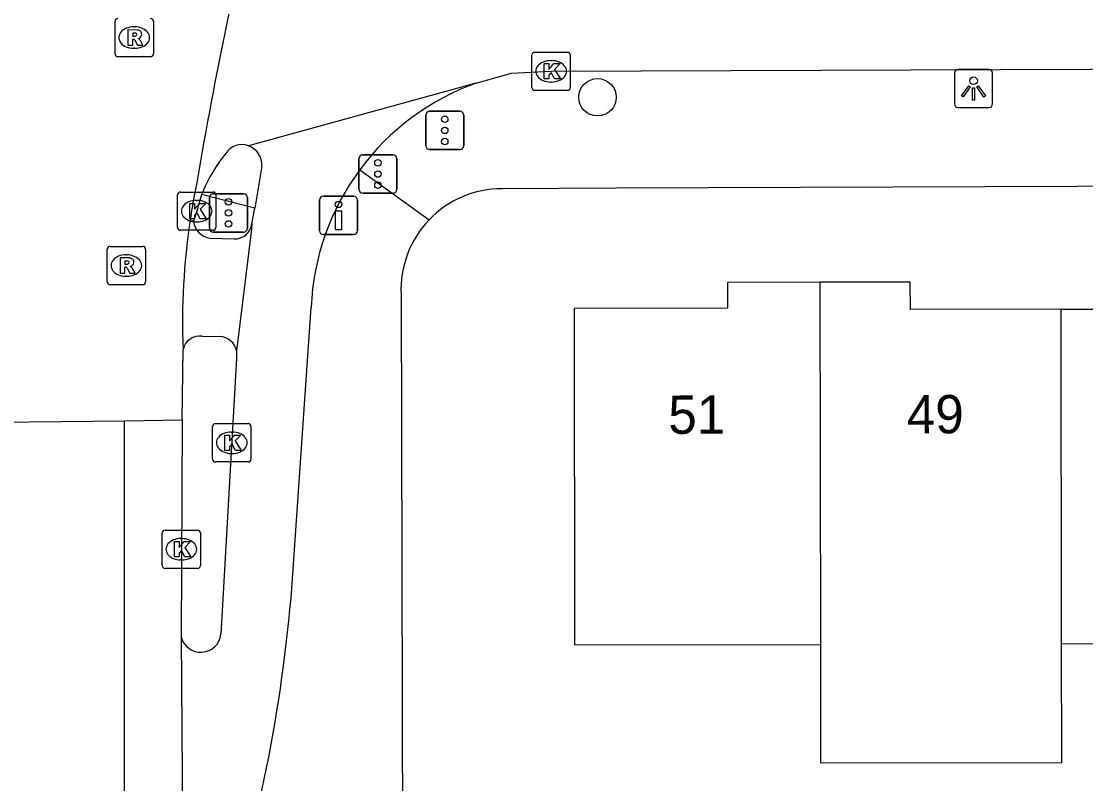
# Model space of a CAD drawing. Extents: x 160732 to 162105, y 387428 to 388479.
# Drawn here: x 161302.41 to 161330.2, y 388310.01 to 388329.93 of the extents above; entities that cross this region are included whole.
import ezdxf

# ---------------------------------------------------------------- set-up
doc = ezdxf.new("R2010")
doc.units = 0
for name, color, linetype in [('IMGEO_Boom', 7, 'Continuous'), ('IMGEO_Drukknoppaal', 7, 'Continuous'), ('IMGEO_Fietspad_open', 7, 'Continuous'), ('IMGEO_Kolk', 7, 'Continuous'), ('IMGEO_Lichtpunt', 7, 'Continuous'), ('IMGEO_Pand', 7, 'Continuous'), ('IMGEO_Pand_nummerreeks', 7, 'Continuous'), ('IMGEO_Rijbaan_lokaal_gesloten', 7, 'Continuous'), ('IMGEO_Rijbaan_lokaal_open', 7, 'Continuous'), ('IMGEO_Rioolput', 7, 'Continuous'), ('IMGEO_Verkeerseiland_gesloten', 7, 'Continuous'), ('IMGEO_Verkeersregelinstallatiepaal', 7, 'Continuous'), ('IMGEO_Voetpad_open', 7, 'Continuous')]:
    doc.layers.add(name, color=color, linetype=linetype)

msp = doc.modelspace()

# ---------------------------------------------------------------- linework, layer by layer
at = {"layer": 'IMGEO_Boom'}
msp.add_circle((161317.456, 388327.947), 0.489, dxfattribs=at)
at = {"layer": 'IMGEO_Drukknoppaal'}
for p, q in [((161310.198, 388324.459), (161310.198, 388325.259)), ((161310.198, 388325.259), (161310.198, 388324.459)), ((161310.298, 388325.359), (161311.088, 388325.359)), ((161311.088, 388325.359), (161310.298, 388325.359)), ((161311.188, 388325.259), (161311.188, 388324.459)), ((161311.188, 388324.459), (161311.188, 388325.259)), ((161311.088, 388324.359), (161310.298, 388324.359)), ((161310.298, 388324.359), (161311.088, 388324.359))]:
    msp.add_line(p, q, dxfattribs=at)
msp.add_lwpolyline([(161310.768, 388324.984), (161310.768, 388324.484), (161310.618, 388324.484), (161310.618, 388324.984), (161310.768, 388324.984)], dxfattribs=at)
msp.add_circle((161310.693, 388325.149), 0.085, dxfattribs=at)
for centre, start, end in [((161310.298, 388325.259), 90, 180), ((161310.298, 388325.259), 90, 180), ((161311.088, 388325.259), 0, 90), ((161311.088, 388325.259), 360, 90), ((161310.298, 388324.459), 180, 270), ((161310.298, 388324.459), 180, 270), ((161311.088, 388324.459), 270, 0), ((161311.088, 388324.459), 270, 0)]:
    msp.add_arc(centre, 0.1, start, end, dxfattribs=at)
at = {"layer": 'IMGEO_Fietspad_open'}
for points in [[(161308.69, 388326.149), (161308.508, 388325.046)], [(161308.431, 388324.647), (161308.508, 388325.046)], [(161308.431, 388324.647), (161308.426, 388324.498), (161308.033, 388321.32)], [(161309.454, 388314.857), (161309.98, 388322.456)], [(161308.033, 388321.32), (161308.032, 388321.119), (161307.624, 388313.918)]]:
    msp.add_lwpolyline(points, dxfattribs=at)
for centre, radius, start, end in [((161316.499, 388322.179), 6.525, 109.5968, 143.578), ((161308.178, 388326.19), 0.513, 355.4067, 70.8093), ((161316.494, 388322.182), 6.52, 143.5748, 177.5885), ((161267.706, 388318.605), 41.916, 341.9188, 354.8695), ((161307.099, 388313.978), 0.529, 193.5163, 353.5334)]:
    msp.add_arc(centre, radius, start, end, dxfattribs=at)
at = {"layer": 'IMGEO_Kolk'}
for p, q in [((161315.744, 388328.199), (161315.744, 388329.051)), ((161315.819, 388329.125), (161316.671, 388329.125)), ((161316.232, 388328.905), (161316.257, 388328.905)), ((161316.745, 388329.051), (161316.745, 388328.199)), ((161316.255, 388328.345), (161316.23, 388328.345)), ((161316.671, 388328.125), (161315.819, 388328.125)), ((161306.491, 388324.545), (161306.491, 388325.397)), ((161306.566, 388325.471), (161307.418, 388325.471)), ((161307.492, 388325.397), (161307.492, 388324.545)), ((161306.979, 388325.251), (161307.004, 388325.251)), ((161307.418, 388324.471), (161306.566, 388324.471)), ((161307.002, 388324.691), (161306.977, 388324.691)), ((161307.482, 388319.421), (161308.334, 388319.421)), ((161307.407, 388318.495), (161307.407, 388319.347)), ((161307.895, 388319.201), (161307.92, 388319.201)), ((161308.408, 388319.347), (161308.408, 388318.495)), ((161307.918, 388318.641), (161307.893, 388318.641)), ((161308.334, 388318.421), (161307.482, 388318.421)), ((161306.164, 388316.638), (161307.016, 388316.638)), ((161306.089, 388315.712), (161306.089, 388316.564)), ((161306.577, 388316.418), (161306.602, 388316.418)), ((161307.09, 388316.564), (161307.09, 388315.712)), ((161306.6, 388315.858), (161306.575, 388315.858)), ((161307.016, 388315.638), (161306.164, 388315.638))]:
    msp.add_line(p, q, dxfattribs=at)
for points in [[(161315.744, 388328.199), (161315.744, 388329.051)], [(161315.819, 388329.125), (161316.671, 388329.125)], [(161316.745, 388329.051), (161316.745, 388328.199)], [(161316.065, 388328.825), (161316.188, 388328.825), (161316.188, 388328.674), (161316.318, 388328.825), (161316.482, 388328.825), (161316.336, 388328.674), (161316.489, 388328.425), (161316.337, 388328.425), (161316.252, 388328.589), (161316.188, 388328.522), (161316.188, 388328.425), (161316.065, 388328.425), (161316.065, 388328.825)], [(161316.671, 388328.125), (161315.819, 388328.125)], [(161306.491, 388324.545), (161306.491, 388325.397)], [(161306.566, 388325.471), (161307.418, 388325.471)], [(161307.492, 388325.397), (161307.492, 388324.545)], [(161306.812, 388325.171), (161306.935, 388325.171), (161306.935, 388325.02), (161307.065, 388325.171), (161307.229, 388325.171), (161307.083, 388325.02), (161307.236, 388324.771), (161307.084, 388324.771), (161306.999, 388324.935), (161306.935, 388324.868), (161306.935, 388324.771), (161306.812, 388324.771), (161306.812, 388325.171)], [(161307.418, 388324.471), (161306.566, 388324.471)], [(161307.482, 388319.421), (161308.334, 388319.421)], [(161307.407, 388318.495), (161307.407, 388319.347)], [(161308.408, 388319.347), (161308.408, 388318.495)], [(161307.728, 388319.121), (161307.851, 388319.121), (161307.851, 388318.97), (161307.981, 388319.121), (161308.145, 388319.121), (161307.999, 388318.97), (161308.152, 388318.721), (161308, 388318.721), (161307.915, 388318.885), (161307.851, 388318.818), (161307.851, 388318.721), (161307.728, 388318.721), (161307.728, 388319.121)], [(161308.334, 388318.421), (161307.482, 388318.421)], [(161306.164, 388316.638), (161307.016, 388316.638)], [(161306.089, 388315.712), (161306.089, 388316.564)], [(161307.09, 388316.564), (161307.09, 388315.712)], [(161306.41, 388316.338), (161306.533, 388316.338), (161306.533, 388316.187), (161306.663, 388316.338), (161306.827, 388316.338), (161306.681, 388316.187), (161306.834, 388315.938), (161306.682, 388315.938), (161306.597, 388316.102), (161306.533, 388316.035), (161306.533, 388315.938), (161306.41, 388315.938), (161306.41, 388316.338)], [(161307.016, 388315.638), (161306.164, 388315.638)]]:
    msp.add_lwpolyline(points, dxfattribs=at)
for centre, start, end in [((161315.821, 388329.049), 91.552, 178.448), ((161315.821, 388329.049), 91.552, 178.448), ((161316.669, 388329.049), 1.552, 88.448), ((161316.669, 388329.049), 1.552, 88.448), ((161315.821, 388328.201), 181.552, 268.448), ((161315.821, 388328.201), 181.552, 268.448), ((161316.669, 388328.201), 271.552, 358.448), ((161316.669, 388328.201), 271.552, 358.448), ((161306.568, 388325.395), 91.552, 178.448), ((161306.568, 388325.395), 91.552, 178.448), ((161307.416, 388325.395), 1.552, 88.448), ((161307.416, 388325.395), 1.552, 88.448), ((161306.568, 388324.547), 181.552, 268.448), ((161306.568, 388324.547), 181.552, 268.448), ((161307.416, 388324.547), 271.552, 358.448), ((161307.416, 388324.547), 271.552, 358.448), ((161307.484, 388319.345), 91.552, 178.448), ((161307.484, 388319.345), 91.552, 178.448), ((161308.332, 388319.345), 1.552, 88.448), ((161308.332, 388319.345), 1.552, 88.448), ((161307.484, 388318.497), 181.552, 268.448), ((161307.484, 388318.497), 181.552, 268.448), ((161308.332, 388318.497), 271.552, 358.448), ((161308.332, 388318.497), 271.552, 358.448), ((161306.166, 388316.562), 91.552, 178.448), ((161306.166, 388316.562), 91.552, 178.448), ((161307.014, 388316.562), 1.552, 88.448), ((161307.014, 388316.562), 1.552, 88.448), ((161306.166, 388315.714), 181.552, 268.448), ((161306.166, 388315.714), 181.552, 268.448), ((161307.014, 388315.714), 271.552, 358.448), ((161307.014, 388315.714), 271.552, 358.448)]:
    msp.add_arc(centre, 0.0765, start, end, dxfattribs=at)
for centre, major_axis, ratio, start_param, end_param in [((161316.231, 388328.625), (-0.387, 0.002), 0.722429, 4.712389, 7.853982), ((161316.256, 388328.625), (-0.39, 0.002), 0.717154, 1.570796, 4.712389), ((161306.978, 388324.971), (-0.387, 0.002), 0.722429, 4.712389, 7.853982), ((161307.003, 388324.971), (-0.39, 0.002), 0.717154, 1.570796, 4.712389), ((161307.894, 388318.921), (-0.387, 0.002), 0.722429, 4.712389, 7.853982), ((161307.919, 388318.921), (-0.39, 0.002), 0.717154, 1.570796, 4.712389), ((161306.576, 388316.138), (-0.387, 0.002), 0.722429, 4.712389, 7.853982), ((161306.601, 388316.138), (-0.39, 0.002), 0.717154, 1.570796, 4.712389)]:
    msp.add_ellipse(centre, major_axis=major_axis, ratio=ratio, start_param=start_param, end_param=end_param, dxfattribs=at)
at = {"layer": 'IMGEO_Lichtpunt'}
for p, q in [((161327.676, 388328.675), (161326.868, 388328.675)), ((161327.676, 388328.675), (161326.868, 388328.675)), ((161326.774, 388328.58), (161326.774, 388327.773)), ((161326.774, 388328.58), (161326.774, 388327.773)), ((161327.77, 388327.773), (161327.77, 388328.58)), ((161327.77, 388327.773), (161327.77, 388328.58)), ((161326.868, 388327.679), (161327.676, 388327.679)), ((161326.868, 388327.679), (161327.676, 388327.679))]:
    msp.add_line(p, q, dxfattribs=at)
for points in [[(161327.148, 388328.244), (161327.187, 388328.216), (161326.999, 388327.954), (161326.961, 388327.981), (161327.148, 388328.244)], [(161327.25, 388328.196), (161327.297, 388328.196), (161327.297, 388327.874), (161327.25, 388327.874), (161327.25, 388328.196)], [(161327.36, 388328.216), (161327.398, 388328.243), (161327.585, 388327.981), (161327.546, 388327.953), (161327.36, 388328.216)]]:
    msp.add_lwpolyline(points, dxfattribs=at)
msp.add_circle((161327.273, 388328.378), 0.0994, dxfattribs=at)
for centre, start, end in [((161326.868, 388328.58), 90, 180), ((161326.868, 388328.58), 90, 180), ((161327.676, 388328.58), 0, 90), ((161327.676, 388328.58), 0, 90), ((161326.868, 388327.773), 180, 270), ((161326.868, 388327.773), 180, 270), ((161327.676, 388327.773), 270, 0), ((161327.676, 388327.773), 270, 360)]:
    msp.add_arc(centre, 0.0946, start, end, dxfattribs=at)
at = {"layer": 'IMGEO_Pand'}
for points in [[(161323.262, 388323.115), (161320.846, 388323.111), (161320.847, 388322.437), (161316.843, 388322.431), (161316.856, 388313.641), (161323.274, 388313.651)], [(161329.561, 388322.407), (161325.623, 388322.401), (161325.621, 388323.119), (161323.262, 388323.115)], [(161323.262, 388323.115), (161323.274, 388313.651)], [(161329.561, 388322.407), (161333.513, 388322.413), (161333.511, 388323.129), (161335.86, 388323.132)], [(161329.573, 388313.66), (161329.561, 388322.407)], [(161323.274, 388313.651), (161323.279, 388310.562), (161329.577, 388310.571), (161329.573, 388313.66)], [(161335.872, 388313.67), (161329.573, 388313.66)]]:
    msp.add_lwpolyline(points, dxfattribs=at)
at = {"layer": 'IMGEO_Rijbaan_lokaal_gesloten'}
for points in [[(161306.611, 388319.518), (161306.634, 388321.363)], [(161301.769, 388319.455), (161305.106, 388319.498)], [(161305.106, 388319.498), (161306.611, 388319.518)], [(161305.106, 388279.671), (161305.106, 388319.498)], [(161306.611, 388319.518), (161306.585, 388313.854)], [(161306.585, 388313.854), (161306.668, 388302.975)]]:
    msp.add_lwpolyline(points, dxfattribs=at)
for centre, radius, start, end in [((161426.415, 388305.435), 121.132, 166.37321, 170.33944), ((161323.806, 388322.255), 17.167, 168.212, 171.7407), ((161324.881, 388322.053), 18.26, 171.5971, 182.1643)]:
    msp.add_arc(centre, radius, start, end, dxfattribs=at)
at = {"layer": 'IMGEO_Rijbaan_lokaal_open'}
for points in [[(161314.31, 388328.326), (161315.214, 388328.576), (161316.245, 388328.625), (161356.138, 388328.781)], [(161314.31, 388328.326), (161308.347, 388326.675)], [(161307.119, 388325.406), (161306.992, 388324.971), (161306.905, 388324.71)], [(161306.905, 388324.71), (161306.817, 388324.721)]]:
    msp.add_lwpolyline(points, dxfattribs=at)
for centre, radius, start, end in [((161308.163, 388326.23), 0.482, 67.5584, 148.9656), ((161311.033, 388323.824), 4.222, 141.0469, 157.9893)]:
    msp.add_arc(centre, radius, start, end, dxfattribs=at)
at = {"layer": 'IMGEO_Rioolput'}
for p, q in [((161304.859, 388329.08), (161304.859, 388329.932)), ((161305.347, 388329.786), (161305.372, 388329.786)), ((161305.86, 388329.932), (161305.86, 388329.08)), ((161305.37, 388329.226), (161305.345, 388329.226)), ((161305.786, 388329.006), (161304.934, 388329.006)), ((161304.654, 388323.124), (161304.654, 388323.976)), ((161304.729, 388324.05), (161305.581, 388324.05)), ((161305.655, 388323.976), (161305.655, 388323.124)), ((161305.142, 388323.83), (161305.167, 388323.83)), ((161305.581, 388323.05), (161304.729, 388323.05)), ((161305.165, 388323.27), (161305.14, 388323.27))]:
    msp.add_line(p, q, dxfattribs=at)
for points in [[(161304.859, 388329.08), (161304.859, 388329.932)], [(161305.448, 388329.704), (161305.196, 388329.706), (161305.196, 388329.306)], [(161305.86, 388329.932), (161305.86, 388329.08)], [(161305.196, 388329.306), (161305.32, 388329.306), (161305.32, 388329.468), (161305.331, 388329.468)], [(161305.374, 388329.625), (161305.32, 388329.625), (161305.32, 388329.544)], [(161305.32, 388329.544), (161305.372, 388329.544)], [(161305.378, 388329.439), (161305.449, 388329.306), (161305.589, 388329.306), (161305.524, 388329.432)], [(161305.786, 388329.006), (161304.934, 388329.006)], [(161304.654, 388323.124), (161304.654, 388323.976)], [(161304.729, 388324.05), (161305.581, 388324.05)], [(161305.655, 388323.976), (161305.655, 388323.124)], [(161305.243, 388323.748), (161304.991, 388323.75), (161304.991, 388323.35)], [(161305.169, 388323.669), (161305.115, 388323.669), (161305.115, 388323.588)], [(161305.115, 388323.588), (161305.167, 388323.588)], [(161304.991, 388323.35), (161305.115, 388323.35), (161305.115, 388323.512), (161305.126, 388323.512)], [(161305.173, 388323.483), (161305.244, 388323.35), (161305.384, 388323.35), (161305.319, 388323.476)], [(161305.581, 388323.05), (161304.729, 388323.05)]]:
    msp.add_lwpolyline(points, dxfattribs=at)
for centre, radius, start, end in [((161304.936, 388329.93), 0.0765, 91.552, 178.448), ((161304.936, 388329.93), 0.0765, 91.552, 178.448), ((161305.784, 388329.93), 0.0765, 1.552, 88.448), ((161305.784, 388329.93), 0.0765, 1.552, 88.448), ((161305.447, 388329.594), 0.109, 350.3612, 89.416), ((161305.33, 388329.415), 0.0533, 26.0293, 88.6989), ((161305.356, 388329.733), 0.19, 274.7715, 282.9687), ((161305.38, 388329.529), 0.0964, 77.0061, 93.1865), ((161305.394, 388329.586), 0.0378, 276.6634, 79.6772), ((161305.445, 388329.594), 0.112, 277.5842, 350.9817), ((161305.429, 388329.379), 0.108, 29.5134, 73.7905), ((161304.936, 388329.082), 0.0765, 181.552, 268.448), ((161304.936, 388329.082), 0.0765, 181.552, 268.448), ((161305.784, 388329.082), 0.0765, 271.552, 358.448), ((161305.784, 388329.082), 0.0765, 271.552, 358.448), ((161304.731, 388323.974), 0.0765, 91.552, 178.448), ((161304.731, 388323.974), 0.0765, 91.552, 178.448), ((161305.579, 388323.974), 0.0765, 1.552, 88.448), ((161305.579, 388323.974), 0.0765, 1.552, 88.448), ((161305.151, 388323.777), 0.19, 274.7715, 282.9687), ((161305.175, 388323.573), 0.0964, 77.0061, 93.1865), ((161305.189, 388323.63), 0.0378, 276.6634, 79.6772), ((161305.242, 388323.638), 0.109, 350.3612, 89.416), ((161305.24, 388323.638), 0.112, 277.5842, 350.9817), ((161305.125, 388323.459), 0.0533, 26.0293, 88.6989), ((161305.224, 388323.423), 0.108, 29.5134, 73.7905), ((161304.731, 388323.126), 0.0765, 181.552, 268.448), ((161304.731, 388323.126), 0.0765, 181.552, 268.448), ((161305.579, 388323.126), 0.0765, 271.552, 358.448), ((161305.579, 388323.126), 0.0765, 271.552, 358.448)]:
    msp.add_arc(centre, radius, start, end, dxfattribs=at)
for centre, major_axis, ratio, start_param, end_param in [((161305.346, 388329.506), (-0.387, 0.002), 0.722429, 4.712389, 7.853982), ((161305.371, 388329.506), (-0.39, 0.002), 0.717154, 1.570796, 4.712389), ((161305.141, 388323.55), (-0.387, 0.002), 0.722429, 4.712389, 7.853982), ((161305.166, 388323.55), (-0.39, 0.002), 0.717154, 1.570796, 4.712389)]:
    msp.add_ellipse(centre, major_axis=major_axis, ratio=ratio, start_param=start_param, end_param=end_param, dxfattribs=at)
at = {"layer": 'IMGEO_Verkeerseiland_gesloten'}
msp.add_lwpolyline([(161308.508, 388325.046), (161307.119, 388325.406)], dxfattribs=at)
at = {"layer": 'IMGEO_Verkeersregelinstallatiepaal'}
for p, q in [((161312.972, 388326.682), (161312.972, 388327.482)), ((161312.972, 388327.482), (161312.972, 388326.682)), ((161313.072, 388327.582), (161313.862, 388327.582)), ((161313.862, 388327.582), (161313.072, 388327.582)), ((161313.962, 388327.482), (161313.962, 388326.682)), ((161313.962, 388326.682), (161313.962, 388327.482)), ((161311.328, 388326.442), (161312.118, 388326.442)), ((161312.118, 388326.442), (161311.328, 388326.442)), ((161313.862, 388326.582), (161313.072, 388326.582)), ((161313.072, 388326.582), (161313.862, 388326.582)), ((161311.228, 388325.542), (161311.228, 388326.342)), ((161311.228, 388326.342), (161311.228, 388325.542)), ((161312.218, 388326.342), (161312.218, 388325.542)), ((161312.218, 388325.542), (161312.218, 388326.342)), ((161307.325, 388324.526), (161307.325, 388325.326)), ((161307.325, 388325.326), (161307.325, 388324.526)), ((161307.425, 388325.426), (161308.215, 388325.426)), ((161308.215, 388325.426), (161307.425, 388325.426)), ((161308.315, 388325.326), (161308.315, 388324.526)), ((161308.315, 388324.526), (161308.315, 388325.326)), ((161312.118, 388325.442), (161311.328, 388325.442)), ((161311.328, 388325.442), (161312.118, 388325.442)), ((161308.215, 388324.426), (161307.425, 388324.426)), ((161307.425, 388324.426), (161308.215, 388324.426))]:
    msp.add_line(p, q, dxfattribs=at)
for centre in [(161313.467, 388327.372), (161313.467, 388327.082), (161313.467, 388326.792), (161311.723, 388326.232), (161311.723, 388325.942), (161311.723, 388325.652), (161307.82, 388325.216), (161307.82, 388324.926), (161307.82, 388324.636)]:
    msp.add_circle(centre, 0.085, dxfattribs=at)
for centre, start, end in [((161313.072, 388327.482), 90, 180), ((161313.072, 388327.482), 90, 180), ((161313.862, 388327.482), 0, 90), ((161313.862, 388327.482), 360, 90), ((161313.072, 388326.682), 180, 270), ((161313.072, 388326.682), 180, 270), ((161313.862, 388326.682), 270, 0), ((161313.862, 388326.682), 270, 0), ((161311.328, 388326.342), 90, 180), ((161311.328, 388326.342), 90, 180), ((161312.118, 388326.342), 0, 90), ((161312.118, 388326.342), 360, 90), ((161311.328, 388325.542), 180, 270), ((161311.328, 388325.542), 180, 270), ((161312.118, 388325.542), 270, 0), ((161312.118, 388325.542), 270, 0), ((161307.425, 388325.326), 90, 180), ((161307.425, 388325.326), 90, 180), ((161308.215, 388325.326), 0, 90), ((161308.215, 388325.326), 360, 90), ((161307.425, 388324.526), 180, 270), ((161307.425, 388324.526), 180, 270), ((161308.215, 388324.526), 270, 0), ((161308.215, 388324.526), 270, 0)]:
    msp.add_arc(centre, 0.1, start, end, dxfattribs=at)
at = {"layer": 'IMGEO_Voetpad_open'}
for points in [[(161311.248, 388326.053), (161313.057, 388324.742)], [(161356.466, 388325.708), (161317.946, 388325.57), (161314.966, 388325.559)], [(161307.338, 388324.264), (161307.967, 388324.248)], [(161312.328, 388322.797), (161312.383, 388301.361)], [(161307.134, 388321.703), (161307.596, 388321.695)]]:
    msp.add_lwpolyline(points, dxfattribs=at)
for centre, radius, start, end in [((161314.967, 388322.917), 2.642, 90.0263, 136.313), ((161307.418, 388324.775), 0.517, 187.2024, 261.103), ((161314.964, 388322.918), 2.639, 136.278, 182.6293), ((161307.989, 388324.692), 0.444, 267.1781, 354.2073), ((161307.07, 388321.259), 0.448, 81.7958, 166.6356), ((161307.568, 388321.221), 0.475, 12.0824, 86.6503)]:
    msp.add_arc(centre, radius, start, end, dxfattribs=at)

# ---------------------------------------------------------------- texts
at = {"layer": 'IMGEO_Pand_nummerreeks'}
for s, p in [('51', (161319.305, 388319.155)), ('49', (161325.531, 388319.166))]:
    msp.add_text(s, height=1, rotation=0.0974, dxfattribs=at).set_placement(p)

doc.saveas('drawing.dxf')
